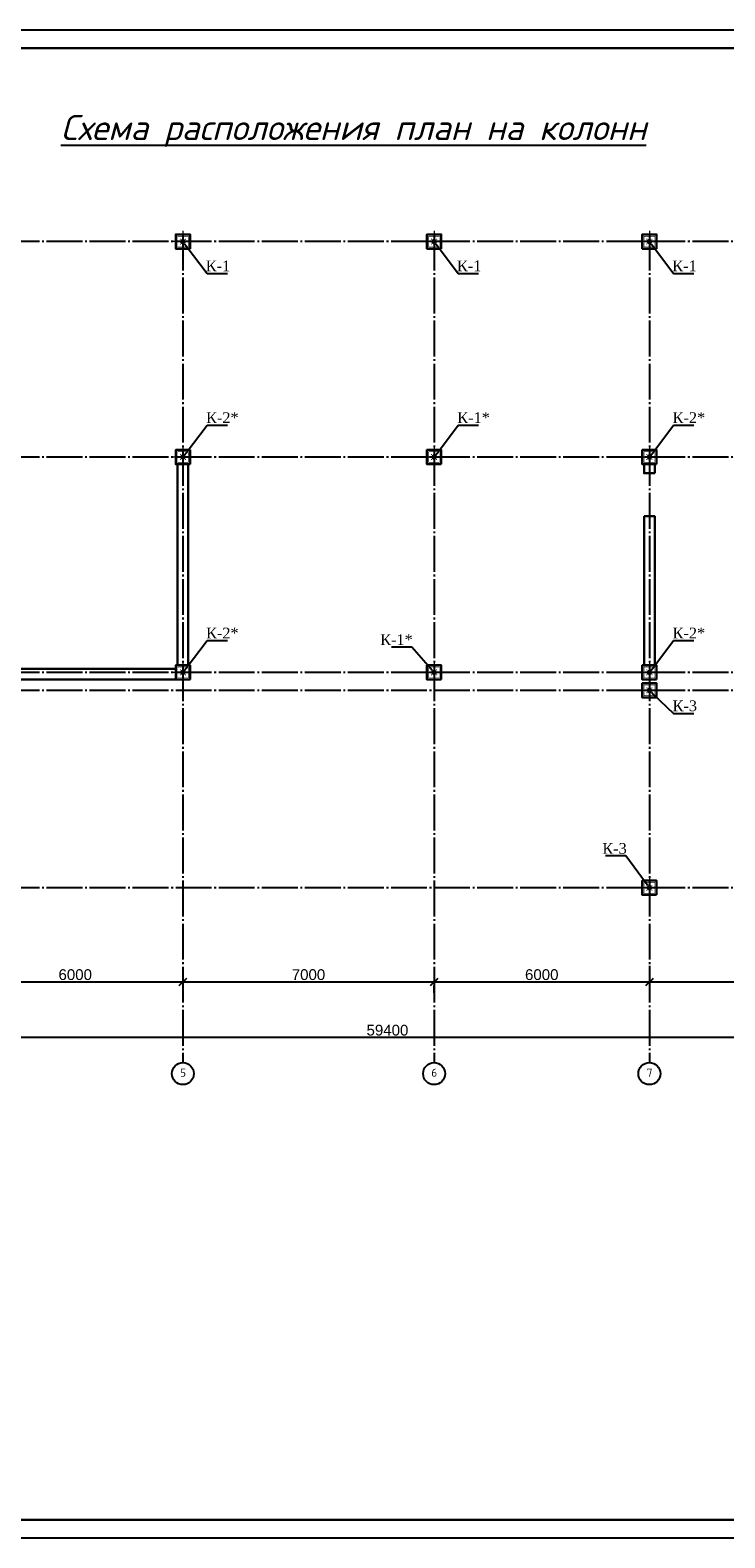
# Model space of a CAD drawing. Header units: millimetres. Extents: x -33345 to 4712671, y -3392 to 121473.
# Tile 372 of 656: x 2165038 to 2184396, y 44501 to 86501. Entities that reach past the tile are written whole.
import ezdxf
from ezdxf import colors
from ezdxf.entities.mleader import LeaderData, LeaderLine
from ezdxf.math import Vec2, Vec3

# ---------------------------------------------------------------- set-up
doc = ezdxf.new("R2010")
doc.units = ezdxf.units.MM
doc.linetypes.add('CENTER2', pattern=[28.575, 19.05, -3.175, 3.175, -3.175])
doc.linetypes.add('ГОСТ 2.303 5', pattern=[24, 20, -1.5, 1, -1.5])
for name, color, linetype, lineweight in [('0.25', 7, 'Continuous', 25), ('A _Devor rtt', 176, 'Continuous', 30), ('ACO-текст', 7, 'Continuous', 20)]:
    doc.layers.add(name, color=color, linetype=linetype, lineweight=lineweight)
doc.layers.add('00-Axes', color=1, linetype='CENTER2')
doc.styles.add('ISO', font='isocpeui.ttf')
doc.styles.add('ISOCPEUR_1.00', font='isocpeui.ttf')
doc.styles.add('simp 0', font='isocpeui.ttf')
doc.styles.get("Standard").update_dxf_attribs({"font": 'arial.ttf'})
doc.styles.add('Times New Roman', font='times.ttf')
doc.styles.add('Констр', font='isocpeui.ttf')
doc.dimstyles.new('ISO-25$0', dxfattribs={"dimtxt": 300, "dimasz": 200, "dimexe": 100, "dimexo": 300, "dimgap": 50, "dimtad": 1, "dimdec": 0, "dimtxsty": 'Standard', "dimblk": 'OBLIQUE', "dimcen": 250, "dimadec": 0, "dimazin": 0, "dimtfac": 1, "dimtdec": 0, "dimtmove": 0, "dimatfit": 3, "dimldrblk": 'OBLIQUE', "dimfxl": 1.25, "dimarcsym": 0})

# ---------------------------------------------------------------- blocks, each defined once
blk = doc.blocks.new('*U282')
at = {"layer": '0.25', "color": 5, "linetype": 'Continuous', "lineweight": 25, "ltscale": 100}
blk.add_lwpolyline([(-72619, 0), (0, 0), (0, 42000), (-72619, 42000), (-72619, 0)], dxfattribs=at)
at = {"layer": '0.25', "color": 7, "linetype": 'Continuous', "lineweight": 30, "ltscale": 100}
blk.add_lwpolyline([(-70619, 500), (-500, 500), (-500, 41500), (-70619, 41500), (-70619, 500)], dxfattribs=at)
blk = doc.blocks.new('_Oblique')
at = {"color": 0, "linetype": 'ByBlock', "lineweight": -2}
blk.add_line((-0.5, -0.5), (0.5, 0.5), dxfattribs=at)
blk = doc.blocks.new('*D3247')
at = {"color": 0, "lineweight": -2, "transparency": 16777216}
for p, q in [((2163294, 60286), (2163294, 60086)), ((2169294, 60286), (2169294, 60086)), ((2163294, 59986), (2169294, 59986))]:
    blk.add_line(p, q, dxfattribs=at)
at = {"layer": 'Defpoints', "color": 0, "transparency": 16777216}
for p in [(2163294, 59986), (2169294, 59986), (2169294, 59986)]:
    blk.add_point(p, dxfattribs=at)
at = {"color": 0, "lineweight": -2, "transparency": 16777216, "xscale": 200, "yscale": 200, "zscale": 200, "rotation": 180}
blk.add_blockref('_Oblique', (2163294, 59986), dxfattribs=at)
at = {"color": 0, "lineweight": -2, "transparency": 16777216, "xscale": 200, "yscale": 200, "zscale": 200}
blk.add_blockref('_Oblique', (2169294, 59986), dxfattribs=at)
at = {"color": 0, "lineweight": 0, "transparency": 16777216, "insert": (2166294, 60189), "char_height": 300, "attachment_point": 5}
blk.add_mtext('6000', dxfattribs=at)
blk = doc.blocks.new('*D3248')
at = {"color": 0, "lineweight": -2, "transparency": 16777216}
for p, q in [((2169294, 60286), (2169294, 60086)), ((2176294, 60286), (2176294, 60086)), ((2169294, 59986), (2176294, 59986))]:
    blk.add_line(p, q, dxfattribs=at)
at = {"layer": 'Defpoints', "color": 0, "transparency": 16777216}
for p in [(2169294, 59986), (2176294, 59986), (2176294, 59986)]:
    blk.add_point(p, dxfattribs=at)
at = {"color": 0, "lineweight": -2, "transparency": 16777216, "xscale": 200, "yscale": 200, "zscale": 200, "rotation": 180}
blk.add_blockref('_Oblique', (2169294, 59986), dxfattribs=at)
at = {"color": 0, "lineweight": -2, "transparency": 16777216, "xscale": 200, "yscale": 200, "zscale": 200}
blk.add_blockref('_Oblique', (2176294, 59986), dxfattribs=at)
at = {"color": 0, "lineweight": 0, "transparency": 16777216, "insert": (2172794, 60189), "char_height": 300, "attachment_point": 5}
blk.add_mtext('7000', dxfattribs=at)
blk = doc.blocks.new('*D2093')
at = {"color": 0, "lineweight": -2, "transparency": 16777216}
for p, q in [((2182294, 60433), (2182294, 59886)), ((2176294, 59986), (2182294, 59986)), ((2176294, 59686), (2176294, 59886))]:
    blk.add_line(p, q, dxfattribs=at)
at = {"layer": 'Defpoints', "color": 0, "transparency": 16777216}
for p in [(2182294, 60733), (2176294, 59986), (2182294, 59986)]:
    blk.add_point(p, dxfattribs=at)
at = {"color": 0, "lineweight": -2, "transparency": 16777216, "xscale": 200, "yscale": 200, "zscale": 200, "rotation": 180}
blk.add_blockref('_Oblique', (2176294, 59986), dxfattribs=at)
at = {"color": 0, "lineweight": -2, "transparency": 16777216, "xscale": 200, "yscale": 200, "zscale": 200}
blk.add_blockref('_Oblique', (2182294, 59986), dxfattribs=at)
at = {"color": 0, "lineweight": 0, "transparency": 16777216, "insert": (2179294, 60189), "char_height": 300, "attachment_point": 5}
blk.add_mtext('6000', dxfattribs=at)
blk = doc.blocks.new('*D3249')
at = {"color": 0, "lineweight": -2, "transparency": 16777216}
for p, q in [((2182294, 60286), (2182294, 60086)), ((2188294, 60286), (2188294, 60086)), ((2182294, 59986), (2188294, 59986))]:
    blk.add_line(p, q, dxfattribs=at)
at = {"layer": 'Defpoints', "color": 0, "transparency": 16777216}
for p in [(2182294, 59986), (2188294, 59986), (2188294, 59986)]:
    blk.add_point(p, dxfattribs=at)
at = {"color": 0, "lineweight": -2, "transparency": 16777216, "xscale": 200, "yscale": 200, "zscale": 200, "rotation": 180}
blk.add_blockref('_Oblique', (2182294, 59986), dxfattribs=at)
at = {"color": 0, "lineweight": -2, "transparency": 16777216, "xscale": 200, "yscale": 200, "zscale": 200}
blk.add_blockref('_Oblique', (2188294, 59986), dxfattribs=at)
at = {"color": 0, "lineweight": 0, "transparency": 16777216, "insert": (2185294, 60189), "char_height": 300, "attachment_point": 5}
blk.add_mtext('6000', dxfattribs=at)
blk = doc.blocks.new('*D2094')
at = {"color": 0, "lineweight": -2, "transparency": 16777216}
for p, q in [((2145294, 58739), (2145294, 58539)), ((2204694, 58439), (2145294, 58439)), ((2204694, 58739), (2204694, 58539))]:
    blk.add_line(p, q, dxfattribs=at)
at = {"layer": 'Defpoints', "color": 0, "transparency": 16777216}
for p in [(2145294, 58439), (2145294, 58439), (2204694, 58439)]:
    blk.add_point(p, dxfattribs=at)
at = {"color": 0, "lineweight": -2, "transparency": 16777216, "xscale": 200, "yscale": 200, "zscale": 200, "rotation": 180}
blk.add_blockref('_Oblique', (2145294, 58439), dxfattribs=at)
at = {"color": 0, "lineweight": -2, "transparency": 16777216, "xscale": 200, "yscale": 200, "zscale": 200}
blk.add_blockref('_Oblique', (2204694, 58439), dxfattribs=at)
at = {"color": 0, "lineweight": 0, "transparency": 16777216, "insert": (2174994, 58642), "char_height": 300, "attachment_point": 5}
blk.add_mtext('59400', dxfattribs=at)
blk = doc.blocks.new('column')
at = {"lineweight": 0}
for points in [[(-68, 56, -1), (-68, 86, -1)], [(68, 56, 1), (68, 86, 1)], [(-68, -56, 1), (-68, -86, 1)], [(68, -56, -1), (68, -86, -1)]]:
    blk.add_hatch(color=0, dxfattribs=at).paths.add_polyline_path(points)
at = {"color": 0, "lineweight": 0}
for p, q in [((0, 300), (0, -300)), ((300, 0), (-300, 0))]:
    blk.add_line(p, q, dxfattribs=at)
at = {"lineweight": 30}
blk.add_lwpolyline([(-200, 200), (200, 200), (200, -200), (-200, -200)], close=True, dxfattribs=at)
at = {"color": 0, "lineweight": 0, "const_width": 15}
blk.add_lwpolyline([(150, -150), (150, 150), (-150, 150), (-150, -150)], close=True, dxfattribs=at)
blk = doc.blocks.new('_Dot')
at = {"color": 0, "linetype": 'ByBlock', "lineweight": -2}
blk.add_line((-0.5, 0), (-1, 0), dxfattribs=at)
at = {"color": 0, "linetype": 'ByBlock', "const_width": 0.5}
blk.add_lwpolyline([(-0.25, 0, 1), (0.25, 0, 1)], format="xyb", close=True, dxfattribs=at)

msp = doc.modelspace()

# ---------------------------------------------------------------- linework, layer by layer
at = {"layer": '00-Axes', "color": 251, "linetype": 'ГОСТ 2.303 5', "ltscale": 50, "true_color": 0x636466, "elevation": 1359241.496}
for points in [[(2169294.006, 80810.219), (2169294.006, 57738.613)], [(2176294.006, 80810.219), (2176294.006, 57738.613)], [(2182294.006, 80810.219), (2182294.006, 57738.613)], [(2204894.006, 80610.219), (2140294.006, 80610.219)], [(2204894.006, 74610.219), (2140294.006, 74610.219)], [(2204894.006, 68610.219), (2140294.006, 68610.219)], [(2204894.006, 68110.219), (2140794.579, 68110.219), (2140684.825, 67998.298), (2140294.006, 67998.298)], [(2204894.006, 62610.219), (2140294.006, 62610.219)]]:
    msp.add_lwpolyline(points, dxfattribs=at)
at = {"layer": '00-Axes', "color": 219, "linetype": 'ByBlock', "ltscale": 100, "true_color": 0x642165}
for centre in [(2169294.006, 57432.653, 1359241.496), (2176294.006, 57432.653, 1359241.496), (2182294.006, 57432.653, 1359241.496)]:
    msp.add_circle(centre, 305.96, dxfattribs=at)
at = {"layer": 'A _Devor rtt', "color": 244, "lineweight": 30, "ltscale": 10, "true_color": 0x991b1e, "elevation": 1359241.496}
msp.add_lwpolyline([(2169444.006, 74410.219), (2169144.006, 74410.219), (2169144.006, 68810.219), (2169444.006, 68810.219)], close=True, dxfattribs=at)
for points in [[(2182444.006, 74160.219), (2182444.006, 74410.219), (2182144.006, 74410.219), (2182144.006, 74160.219), (2182444.006, 74160.219)], [(2182144.006, 72960.219), (2182144.006, 68810.219), (2182444.006, 68810.219), (2182444.006, 72960.219), (2182144.006, 72960.219)], [(2163494.006, 68410.219), (2169094.006, 68410.219), (2169094.006, 68710.219), (2163494.006, 68710.219), (2163494.006, 68410.219)]]:
    msp.add_lwpolyline(points, dxfattribs=at)

# ---------------------------------------------------------------- block references
at = {"xscale": -1, "rotation": 270}
for p in [(2169294.006, 80610.219, 1359241.496), (2176294.006, 80610.219, 1359241.496), (2182294.006, 80610.219, 1359241.496), (2169294.006, 74610.219, 1359241.496), (2176294.006, 74610.219, 1359241.496), (2182294.006, 74610.219, 1359241.496), (2169294.006, 68610.219, 1359241.496), (2176294.006, 68610.219, 1359241.496), (2182294.006, 68610.219, 1359241.496), (2182294.006, 68110.219, 1359241.496), (2182294.006, 62610.219, 1359241.496)]:
    msp.add_blockref('column', p, dxfattribs=at)
at = {"layer": '0.25', "ltscale": 100, "transparency": 33554687}
msp.add_blockref('*U282', (2209051.977, 44501.326, 1359241.5), dxfattribs=at)

# ---------------------------------------------------------------- texts
at = {"ltscale": 20, "insert": (2174049.851, 83694.615), "char_height": 700, "width": 27516.15851, "attachment_point": 5, "style": 'Констр'}
msp.add_mtext('{\\L\\C0;Схема \\C7;расположения \\C0;план на колонн }', dxfattribs=at)
at = {"insert": (351439.431, 62275.551), "char_height": 500, "width": 9875.6458, "attachment_point": 1, "style": 'ISO'}
msp.add_mtext('\\pi4343.31532;{\\LА-А\\P\\pi0;Армирование приямка. M 1:20}', dxfattribs=at)
at = {"layer": '00-Axes', "color": 219, "linetype": 'ByBlock', "ltscale": 100, "true_color": 0x642165, "char_height": 226.05869, "attachment_point": 1, "style": 'ISOCPEUR_1.00'}
for s, insert in [('\\pxqc;{\\fISOCPEUR|b0|i0|c204|p34;5}', (2168912.84, 57572.458, 1359241.496)), ('\\pxqc;{\\fISOCPEUR|b0|i0|c204|p34;6}', (2175912.84, 57572.458, 1359241.496)), ('\\pxqc;{\\fISOCPEUR|b0|i0|c204|p34;7}', (2181912.84, 57572.458, 1359241.496))]:
    msp.add_mtext_dynamic_manual_height_columns(s, width=772.47909, gutter_width=706.433, heights=[0], dxfattribs=dict(at, insert=insert))
at = {"layer": 'ACO-текст', "char_height": 300, "width": 3709.09797, "attachment_point": 1, "style": 'simp 0'}
for insert in [(1950520.376, 58582.633), (2065139.565, 58582.633)]:
    msp.add_mtext('\\pi-651.92829,l900;Дюбель-шпильки\\P\\pi183.75353;М12х130', dxfattribs=dict(at, insert=insert))

# ---------------------------------------------------------------- dimensions: what is measured, and where the dimension line sits
at = {"color": 18, "lineweight": 0, "true_color": 0x000000}
for base, p1, p2, picture, middle in [((2182294.006, 59985.847, 1359241.496), (2176294.006, 59985.847, 1359241.496), (2182294.006, 60733.082, 1359241.496), '*D2093', (2179294.006, 60189.019, 1359241.496)), ((2169294.006, 59985.847, 1359241.496), (2163294.006, 59985.847, 1359241.496), (2169294.006, 59985.847, 1359241.496), '*D3247', (2166294.006, 60189.019, 1359241.496)), ((2176294.006, 59985.847, 1359241.496), (2169294.006, 59985.847, 1359241.496), (2176294.006, 59985.847, 1359241.496), '*D3248', (2172794.006, 60189.019, 1359241.496)), ((2188294.006, 59985.847, 1359241.496), (2182294.006, 59985.847, 1359241.496), (2188294.006, 59985.847, 1359241.496), '*D3249', (2185294.006, 60189.019, 1359241.496)), ((2145294.006, 58438.613, 1359241.496), (2204694.006, 58438.613, 1359241.496), (2145294.006, 58438.613, 1359241.496), '*D2094', (2174994.006, 58641.785, 1359241.496))]:
    dim = msp.add_linear_dim(base=base, p1=p1, p2=p2, dimstyle='ISO-25$0', dxfattribs=at)
    dim.commit()
    dim.dimension.update_dxf_attribs({"geometry": picture, "text_midpoint": middle})

# ---------------------------------------------------------------- leaders
ml = msp.add_multileader_mtext('Standard')
ml.set_content('\\pxt11;К-1', color=256, style='Times New Roman')
ml.set_leader_properties()
ml.set_arrow_properties(name='DOT')
ml.build(insert=Vec2(0, 0))
ml.multileader.update_dxf_attribs({"has_dogleg": 0, "text_left_attachment_type": 6, "text_right_attachment_type": 6, "dogleg_length": 0.36, "arrow_head_size": 150})
ctx = ml.context
ctx.base_point, ctx.char_height, ctx.arrow_head_size, ctx.plane_origin = Vec3(2169968.759, 79723.54, 1359241.496), 300, 150, Vec3(2166358.985, 84219.634, 1359241.496)
ctx.left_attachment, ctx.right_attachment, ctx.text_align_type = 6, 6, 1
notes = []
notes.append((ctx, [(0, (1, 1, 0), (2169968.399, 79723.54, 1359241.496), (1, 0), 0.36, [(1, [(2169294.006, 80610.219, 1359241.496)], 0, [])])]))
ctx.mtext.insert, ctx.mtext.width, ctx.mtext.alignment, ctx.mtext.flow_direction = Vec3(2170271.948, 80083.54, 1359241.496), 558.68226, 2, 5
ml = msp.add_multileader_mtext('Standard')
ml.set_content('\\pxt11;К-1', color=256, style='Times New Roman')
ml.set_leader_properties()
ml.set_arrow_properties(name='DOT')
ml.build(insert=Vec2(0, 0))
ml.multileader.update_dxf_attribs({"has_dogleg": 0, "text_left_attachment_type": 6, "text_right_attachment_type": 6, "dogleg_length": 0.36, "arrow_head_size": 150})
ctx = ml.context
ctx.base_point, ctx.char_height, ctx.arrow_head_size, ctx.plane_origin = Vec3(2176968.759, 79723.54, 1359241.496), 300, 150, Vec3(2173358.985, 84219.634, 1359241.496)
ctx.left_attachment, ctx.right_attachment, ctx.text_align_type = 6, 6, 1
notes.append((ctx, [(0, (1, 1, 0), (2176968.399, 79723.54, 1359241.496), (1, 0), 0.36, [(1, [(2176294.006, 80610.219, 1359241.496)], 0, [])])]))
ctx.mtext.insert, ctx.mtext.width, ctx.mtext.alignment, ctx.mtext.flow_direction = Vec3(2177271.948, 80083.54, 1359241.496), 558.68226, 2, 5
ml = msp.add_multileader_mtext('Standard')
ml.set_content('\\pxt11;К-1', color=256, style='Times New Roman')
ml.set_leader_properties()
ml.set_arrow_properties(name='DOT')
ml.build(insert=Vec2(0, 0))
ml.multileader.update_dxf_attribs({"has_dogleg": 0, "text_left_attachment_type": 6, "text_right_attachment_type": 6, "dogleg_length": 0.36, "arrow_head_size": 150})
ctx = ml.context
ctx.base_point, ctx.char_height, ctx.arrow_head_size, ctx.plane_origin = Vec3(2182968.759, 79723.54, 1359241.496), 300, 150, Vec3(2179358.985, 84219.634, 1359241.496)
ctx.left_attachment, ctx.right_attachment, ctx.text_align_type = 6, 6, 1
notes.append((ctx, [(0, (1, 1, 0), (2182968.399, 79723.54, 1359241.496), (1, 0), 0.36, [(1, [(2182294.006, 80610.219, 1359241.496)], 0, [])])]))
ctx.mtext.insert, ctx.mtext.width, ctx.mtext.alignment, ctx.mtext.flow_direction = Vec3(2183271.948, 80083.54, 1359241.496), 558.68226, 2, 5
ml = msp.add_multileader_mtext('Standard')
ml.set_content('\\pxt11;К-2*', color=256, style='Times New Roman')
ml.set_leader_properties()
ml.set_arrow_properties(name='DOT')
ml.build(insert=Vec2(0, 0))
ml.multileader.update_dxf_attribs({"has_dogleg": 0, "text_left_attachment_type": 6, "text_right_attachment_type": 6, "dogleg_length": 0.36, "arrow_head_size": 150})
ctx = ml.context
ctx.base_point, ctx.char_height, ctx.arrow_head_size, ctx.plane_origin = Vec3(2169968.759, 75496.898, 1359241.496), 300, 150, Vec3(2166358.985, 71000.804, 1359241.496)
ctx.left_attachment, ctx.right_attachment, ctx.text_align_type = 6, 6, 1
notes.append((ctx, [(0, (1, 1, 0), (2169968.399, 75496.898, 1359241.496), (1, 0), 0.36, [(1, [(2169294.006, 74610.219, 1359241.496)], 0, [])])]))
ctx.mtext.insert, ctx.mtext.width, ctx.mtext.alignment, ctx.mtext.flow_direction = Vec3(2170394.154, 75856.898, 1359241.496), 558.68226, 2, 5
ml = msp.add_multileader_mtext('Standard')
ml.set_content('\\pxt11;К-1*', color=256, style='Times New Roman')
ml.set_leader_properties()
ml.set_arrow_properties(name='DOT')
ml.build(insert=Vec2(0, 0))
ml.multileader.update_dxf_attribs({"has_dogleg": 0, "text_left_attachment_type": 6, "text_right_attachment_type": 6, "dogleg_length": 0.36, "arrow_head_size": 150})
ctx = ml.context
ctx.base_point, ctx.char_height, ctx.arrow_head_size, ctx.plane_origin = Vec3(2176968.759, 75496.898, 1359241.496), 300, 150, Vec3(2173358.985, 71000.804, 1359241.496)
ctx.left_attachment, ctx.right_attachment, ctx.text_align_type = 6, 6, 1
notes.append((ctx, [(0, (1, 1, 0), (2176968.399, 75496.898, 1359241.496), (1, 0), 0.36, [(1, [(2176294.006, 74610.219, 1359241.496)], 0, [])])]))
ctx.mtext.insert, ctx.mtext.width, ctx.mtext.alignment, ctx.mtext.flow_direction = Vec3(2177394.154, 75856.898, 1359241.496), 558.68226, 2, 5
ml = msp.add_multileader_mtext('Standard')
ml.set_content('\\pxt11;К-2*', color=256, style='Times New Roman')
ml.set_leader_properties()
ml.set_arrow_properties(name='DOT')
ml.build(insert=Vec2(0, 0))
ml.multileader.update_dxf_attribs({"has_dogleg": 0, "text_left_attachment_type": 6, "text_right_attachment_type": 6, "dogleg_length": 0.36, "arrow_head_size": 150})
ctx = ml.context
ctx.base_point, ctx.char_height, ctx.arrow_head_size, ctx.plane_origin = Vec3(2182968.759, 75496.898, 1359241.496), 300, 150, Vec3(2179358.985, 71000.804, 1359241.496)
ctx.left_attachment, ctx.right_attachment, ctx.text_align_type = 6, 6, 1
notes.append((ctx, [(0, (1, 1, 0), (2182968.399, 75496.898, 1359241.496), (1, 0), 0.36, [(1, [(2182294.006, 74610.219, 1359241.496)], 0, [])])]))
ctx.mtext.insert, ctx.mtext.width, ctx.mtext.alignment, ctx.mtext.flow_direction = Vec3(2183394.154, 75856.898, 1359241.496), 558.68226, 2, 5
ml = msp.add_multileader_mtext('Standard')
ml.set_content('\\pxt11;К-2*', color=256, style='Times New Roman')
ml.set_leader_properties()
ml.set_arrow_properties(name='DOT')
ml.build(insert=Vec2(0, 0))
ml.multileader.update_dxf_attribs({"has_dogleg": 0, "text_left_attachment_type": 6, "text_right_attachment_type": 6, "dogleg_length": 0.36, "arrow_head_size": 150})
ctx = ml.context
ctx.base_point, ctx.char_height, ctx.arrow_head_size, ctx.plane_origin = Vec3(2169968.759, 69496.898, 1359241.496), 300, 150, Vec3(2166358.985, 65000.804, 1359241.496)
ctx.left_attachment, ctx.right_attachment, ctx.text_align_type = 6, 6, 1
notes.append((ctx, [(0, (1, 1, 0), (2169968.399, 69496.898, 1359241.496), (1, 0), 0.36, [(1, [(2169294.006, 68610.219, 1359241.496)], 0, [])])]))
ctx.mtext.insert, ctx.mtext.width, ctx.mtext.alignment, ctx.mtext.flow_direction = Vec3(2170394.154, 69856.898, 1359241.496), 558.68226, 2, 5
ml = msp.add_multileader_mtext('Standard')
ml.set_content('\\pxt11;К-2*', color=256, style='Times New Roman')
ml.set_leader_properties()
ml.set_arrow_properties(name='DOT')
ml.build(insert=Vec2(0, 0))
ml.multileader.update_dxf_attribs({"has_dogleg": 0, "text_left_attachment_type": 6, "text_right_attachment_type": 6, "dogleg_length": 0.36, "arrow_head_size": 150})
ctx = ml.context
ctx.base_point, ctx.char_height, ctx.arrow_head_size, ctx.plane_origin = Vec3(2182968.759, 69496.898, 1359241.496), 300, 150, Vec3(2179358.985, 65000.804, 1359241.496)
ctx.left_attachment, ctx.right_attachment, ctx.text_align_type = 6, 6, 1
notes.append((ctx, [(0, (1, 1, 0), (2182968.399, 69496.898, 1359241.496), (1, 0), 0.36, [(1, [(2182294.006, 68610.219, 1359241.496)], 0, [])])]))
ctx.mtext.insert, ctx.mtext.width, ctx.mtext.alignment, ctx.mtext.flow_direction = Vec3(2183394.154, 69856.898, 1359241.496), 558.68226, 2, 5
ml = msp.add_multileader_mtext('Standard')
ml.set_content('\\pxt11;К-1*', color=256, style='Times New Roman')
ml.set_leader_properties()
ml.set_arrow_properties(name='DOT')
ml.build(insert=Vec2(0, 0))
ml.multileader.update_dxf_attribs({"has_dogleg": 0, "text_left_attachment_type": 6, "text_right_attachment_type": 6, "dogleg_length": 0.36, "arrow_head_size": 150})
ctx = ml.context
ctx.base_point, ctx.char_height, ctx.arrow_head_size, ctx.plane_origin = Vec3(2174820.27, 69312.449, 1359241.496), 300, 150, Vec3(2173358.985, 65000.804, 1359241.496)
ctx.left_attachment, ctx.right_attachment, ctx.text_align_type = 6, 6, 1
notes.append((ctx, [(1, (1, 1, 0), (2175671.421, 69312.449, 1359241.496), (-1, 0), 0.36, [(1, [(2176294.006, 68610.219, 1359241.496)], 0, [])])]))
ctx.mtext.insert, ctx.mtext.width, ctx.mtext.alignment, ctx.mtext.flow_direction = Vec3(2175245.666, 69672.449, 1359241.496), 558.68226, 2, 5
ml = msp.add_multileader_mtext('Standard')
ml.set_content('\\pxt11;К-3', color=256, style='Times New Roman')
ml.set_leader_properties()
ml.set_arrow_properties(name='DOT')
ml.build(insert=Vec2(0, 0))
ml.multileader.update_dxf_attribs({"has_dogleg": 0, "text_left_attachment_type": 6, "text_right_attachment_type": 6, "dogleg_length": 0.36, "arrow_head_size": 150})
ctx = ml.context
ctx.base_point, ctx.char_height, ctx.arrow_head_size, ctx.plane_origin = Vec3(2182968.759, 67469.814, 1359241.496), 300, 150, Vec3(2179358.985, 71719.634, 1359241.496)
ctx.left_attachment, ctx.right_attachment, ctx.text_align_type = 6, 6, 1
notes.append((ctx, [(0, (1, 1, 0), (2182968.399, 67469.814, 1359241.496), (1, 0), 0.36, [(1, [(2182294.006, 68110.219, 1359241.496)], 0, [])])]))
ctx.mtext.insert, ctx.mtext.width, ctx.mtext.alignment, ctx.mtext.flow_direction = Vec3(2183280.6, 67829.814, 1359241.496), 558.68226, 2, 5
ml = msp.add_multileader_mtext('Standard')
ml.set_content('\\pxt11;К-3', color=256, style='Times New Roman')
ml.set_leader_properties()
ml.set_arrow_properties(name='DOT')
ml.build(insert=Vec2(0, 0))
ml.multileader.update_dxf_attribs({"has_dogleg": 0, "text_left_attachment_type": 6, "text_right_attachment_type": 6, "dogleg_length": 0.36, "arrow_head_size": 150})
ctx = ml.context
ctx.base_point, ctx.char_height, ctx.arrow_head_size, ctx.plane_origin = Vec3(2181010.475, 63496.898, 1359241.496), 300, 150, Vec3(2179358.985, 59000.804, 1359241.496)
ctx.left_attachment, ctx.right_attachment, ctx.text_align_type = 6, 6, 1
notes.append((ctx, [(1, (1, 1, 0), (2181634.518, 63496.898, 1359241.496), (-1, 0), 0.36, [(1, [(2182294.006, 62610.219, 1359241.496)], 0, [])])]))
ctx.mtext.insert, ctx.mtext.width, ctx.mtext.alignment, ctx.mtext.flow_direction = Vec3(2181322.317, 63856.898, 1359241.496), 558.68226, 2, 5
for ctx, leaders in notes:
    for number, flags, end, landing, length, lines in leaders:
        leader = LeaderData()
        leader.index, (leader.has_last_leader_line, leader.has_dogleg_vector, leader.attachment_direction) = number, flags
        leader.last_leader_point, leader.dogleg_vector, leader.dogleg_length = Vec3(end), Vec3(landing), length
        for number, points, colour, breaks in lines:
            line = LeaderLine()
            line.index, line.vertices, line.color, line.breaks = number, Vec3.list(points), colors.encode_raw_color(colour), breaks
            leader.lines.append(line)
        ctx.leaders.append(leader)

doc.saveas('drawing.dxf')
